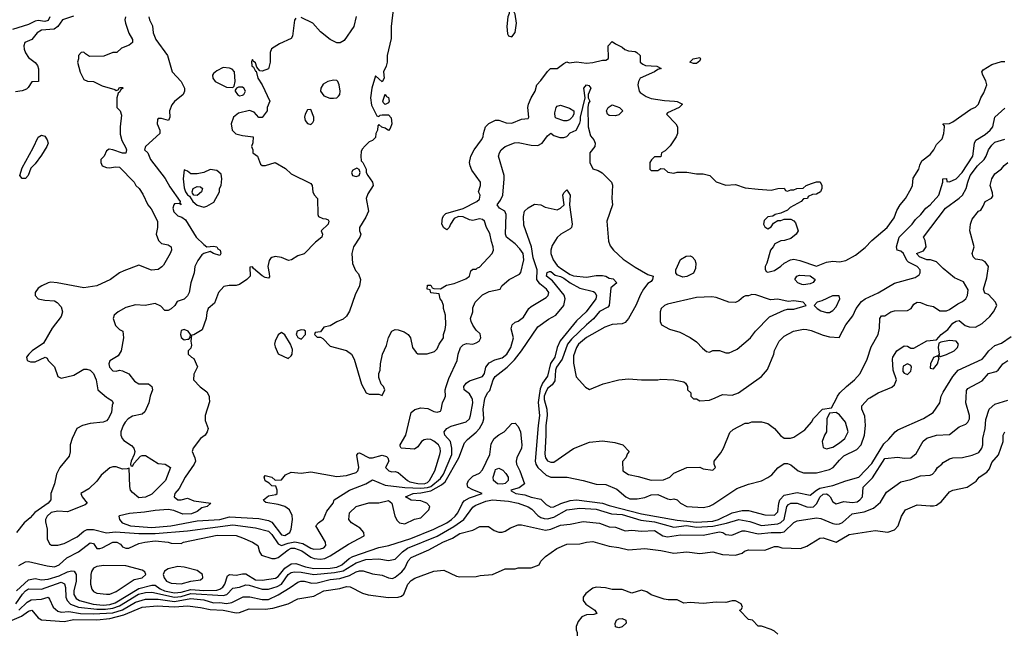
# Model space of a CAD drawing. Header units: inches. Extents: x 2348352 to 2479776, y 460422 to 613655.
# Tile 272 of 590: x 2392435 to 2398507, y 558548 to 562331. Entities that reach past the tile are written whole.
import ezdxf

# ---------------------------------------------------------------- set-up
doc = ezdxf.new("R2010")
doc.units = ezdxf.units.IN
doc.header["$MEASUREMENT"] = 0
doc.layers.add('C3595', color=7, linetype='Continuous')
doc.layers.add('C3596', color=7, linetype='Continuous')

msp = doc.modelspace()

# ---------------------------------------------------------------- linework, layer by layer
at = {"layer": 'C3595', "color": 4}
for points, elevation in [([(2392411.3, 558730), (2392451.6, 558790), (2392470, 558810.3), (2392490, 558821.3), (2392570, 558820.3), (2392690, 558862.4), (2392712.1, 558852.1), (2392717.6, 558830), (2392719.5, 558770), (2392728.2, 558750), (2392747.7, 558727.7), (2392798, 558710), (2392910, 558697.5), (2392963.6, 558696.4), (2393010, 558703.2), (2393050, 558717.1), (2393167.8, 558790), (2393210, 558799.3), (2393250, 558800.7), (2393390, 558771.5), (2393430, 558775.9), (2393490, 558792.6), (2393690, 558781.5), (2393711.8, 558788.2), (2393750, 558825.5), (2393790, 558832.4), (2393830, 558846.4), (2393850, 558844.6), (2393930, 558820.9), (2393970, 558821.1), (2394023.6, 558836.4), (2394048.9, 558851.1), (2394090, 558910.3), (2394110, 558923.7), (2394130, 558927.2), (2394170, 558924.7), (2394250, 558910.2), (2394377.3, 558922.7), (2394430, 558934), (2394510, 558983.1), (2394570, 559003.1), (2394650, 559006.4), (2394710, 558997.1), (2394750, 559004.9), (2394796.2, 559050), (2394827.7, 559072.3), (2395010, 559147.7), (2395112.9, 559207.1), (2395173.6, 559250), (2395230, 559324.9), (2395244.6, 559335.4), (2395310, 559362.7), (2395350, 559371.1), (2395450, 559362), (2395510.3, 559350.3), (2395570, 559328.4), (2395593.1, 559313.1), (2395630, 559274), (2395650, 559261.1), (2395670, 559254.9), (2395690, 559254.6), (2395730, 559264.6), (2395809.8, 559310.2), (2395890, 559320.3), (2395990, 559312.9), (2396084.2, 559284.2), (2396150, 559281.3), (2396266, 559246), (2396350, 559235), (2396470, 559202.7), (2396547.5, 559212.5), (2396610, 559202.3), (2396710, 559209.3), (2396793.9, 559226.1), (2396870, 559248.8), (2396937.1, 559237.1), (2397010, 559212.6), (2397110, 559222.3), (2397130, 559232), (2397149.8, 559250.2), (2397166.3, 559330), (2397176.9, 559343.1), (2397190, 559350.4), (2397230, 559350.4), (2397290, 559328.5), (2397310, 559325.3), (2397330, 559328.7), (2397350.7, 559349.3), (2397370, 559388.4), (2397390, 559404.9), (2397410, 559407.2), (2397420.8, 559400.8), (2397432.7, 559390), (2397450, 559358.8), (2397470, 559347.3), (2397518.7, 559361.3), (2397570, 559354.9), (2397600.7, 559359.3), (2397617.2, 559370), (2397632.7, 559390), (2397636, 559450), (2397693.6, 559506.4), (2397770, 559626), (2397850, 559634), (2397890, 559628), (2397930, 559630.8), (2397963.3, 559656.7), (2398007.2, 559732.8), (2398029.5, 559750.5), (2398090, 559770.7), (2398170, 559774), (2398230, 559821), (2398270, 559838), (2398282, 559850), (2398292.7, 559870), (2398293.2, 559890), (2398269.4, 559970), (2398271.5, 560000)], 72), ([(2392414.5, 558810), (2392490, 558878.5), (2392530, 558886.3), (2392570, 558876.9), (2392610, 558881.8), (2392678.1, 558901.9), (2392730, 558927.2), (2392754.2, 558934.2), (2392771.2, 558931.2), (2392784, 558910), (2392783.2, 558870), (2392768, 558810), (2392770, 558786.8), (2392783.1, 558763.1), (2392804, 558750), (2392887.8, 558727.8), (2392950, 558721.5), (2392990, 558726), (2393023.4, 558736.6), (2393170, 558824.6), (2393250, 558844.7), (2393270, 558844), (2393301.5, 558821.5), (2393329.1, 558809.1), (2393390, 558798.1), (2393430, 558801.4), (2393490, 558817.6), (2393570, 558812.5), (2393650, 558814.8), (2393670, 558819.7), (2393687.8, 558832.2), (2393699.8, 558850), (2393717, 558903), (2393729.6, 558910.4), (2393770, 558907), (2393810, 558915.3), (2393830, 558913.7), (2393890, 558878.7), (2393930, 558876.5), (2394012.5, 558887.5), (2394030, 558897.4), (2394071.1, 558950), (2394110, 558975.8), (2394137.4, 558977.4), (2394197.4, 558957.4), (2394250, 558946.8), (2394350, 558948.8), (2394390, 558956.8), (2394421.3, 558970), (2394466.6, 559010), (2394490, 559022.2), (2394650, 559077), (2394711.3, 559088.7), (2394846.6, 559133.4), (2394989.4, 559190), (2395069.4, 559230), (2395097.6, 559250), (2395121.6, 559270), (2395136.9, 559290), (2395165.1, 559350), (2395176, 559364), (2395210, 559384.2), (2395288, 559410), (2395230, 559432), (2395199.3, 559450), (2395195.1, 559470), (2395203.7, 559490), (2395230, 559516.3), (2395270, 559534.8), (2395290, 559556), (2395335.4, 559650), (2395343.8, 559716.2), (2395360.7, 559750), (2395390, 559772.7), (2395422.7, 559790), (2395470, 559840.7), (2395490, 559844), (2395510, 559822.8), (2395523.1, 559790), (2395531.3, 559710), (2395528.9, 559690), (2395501.7, 559630), (2395496.5, 559610), (2395498, 559590), (2395519.5, 559550), (2395547.7, 559470), (2395515.8, 559444.2), (2395464.7, 559430), (2395466, 559426), (2395494, 559410), (2395550, 559402), (2395590, 559387), (2395650, 559375.5), (2395682, 559342), (2395710, 559326.7), (2395730, 559328.7), (2395771.7, 559348.3), (2395830, 559366.3), (2395870, 559371.3), (2396030, 559351.3), (2396070, 559336.9), (2396270, 559284.1), (2396490, 559246), (2396610, 559234.2), (2396710, 559239), (2396745.6, 559250), (2396830, 559291.4), (2396890, 559306), (2396930, 559304.9), (2397030, 559278.8), (2397090, 559277.1), (2397110, 559296), (2397116.4, 559350), (2397123.1, 559370), (2397150, 559399.6), (2397230, 559415.6), (2397310, 559399.1), (2397348.5, 559431.5), (2397370, 559443.6), (2397450, 559458.9), (2397530, 559488.8), (2397610, 559510.4), (2397690, 559595.8), (2397764, 559716), (2397795.9, 559744.1), (2397835.1, 559790), (2397850, 559801.7), (2398010, 559873), (2398069.2, 559910), (2398109.5, 559970), (2398116.2, 560000)], 76), ([(2392977.4, 560000), (2393003.6, 559983.6), (2393012, 559970), (2393005.4, 559954.6), (2393001, 559910), (2392981, 559870), (2392970, 559859), (2392950, 559849.4), (2392870, 559842), (2392822, 559830), (2392786.8, 559810), (2392759.1, 559750), (2392747.3, 559710), (2392746.4, 559666.4), (2392739.9, 559640.1), (2392683, 559570), (2392662.4, 559530), (2392650.4, 559470), (2392626.4, 559410), (2392627.3, 559370), (2392610.8, 559350), (2392527.7, 559292.3), (2392499.3, 559260.7), (2392462, 559230), (2392416.3, 559170)], 84), ([(2392430, 558966.8), (2392470, 558988.2), (2392490, 558990.4), (2392603.7, 558963.7), (2392650, 558958.2), (2392678.9, 558970), (2392726.1, 559013.9), (2392797, 559050), (2392870, 559104.9), (2392890, 559101), (2392910.8, 559070.8), (2392930, 559070.7), (2392944.1, 559075.9), (2393010.5, 559110.5), (2393034, 559110), (2393056.9, 559096.9), (2393070, 559082), (2393090, 559072), (2393107.3, 559072.7), (2393170, 559102), (2393206, 559110), (2393270, 559118), (2393350.5, 559110.5), (2393370, 559104.7), (2393430, 559102), (2393446, 559110), (2393652.3, 559152.3), (2393770, 559150.4), (2393810, 559136.3), (2393871.3, 559110), (2393904.7, 559090), (2393914.8, 559050), (2393926.8, 559030), (2393990, 559008.5), (2394010, 559008.7), (2394030, 559015.8), (2394090, 559063.2), (2394110, 559072.1), (2394130, 559072.1), (2394175.5, 559055.5), (2394230, 559018.2), (2394250.8, 559010), (2394290, 559005), (2394316, 559010), (2394350, 559025.2), (2394463, 559097), (2394559, 559150), (2394557.2, 559170), (2394535.9, 559195.9), (2394482, 559230), (2394464, 559250), (2394469.2, 559290), (2394510, 559330.6), (2394587.7, 559352.3), (2394650, 559352.7), (2394710, 559366.8), (2394730.7, 559350.7), (2394748, 559270), (2394763.4, 559243.4), (2394778, 559230), (2394810, 559223), (2394870, 559250.8), (2394910, 559260.5), (2394957.6, 559310), (2394964.5, 559330), (2394946, 559350), (2394930, 559357.4), (2394910, 559364), (2394849.7, 559369.7), (2394815.3, 559390), (2394862, 559410), (2394910, 559413.7), (2394970, 559425.8), (2395036.4, 559463.6), (2395058.6, 559481.4), (2395143.5, 559630), (2395178, 559722), (2395196.6, 559743.4), (2395250, 559788), (2395270, 559810.6), (2395292.3, 559847.7), (2395296.9, 559870), (2395293.3, 559930), (2395304.1, 559995.9), (2395306.2, 560000)], 84), ([(2393236.8, 560000), (2393230.6, 559969.4), (2393207.1, 559912.9), (2393190, 559899), (2393130, 559886.6), (2393104, 559870), (2393084.9, 559850), (2393073.4, 559830), (2393059.1, 559790), (2393058.8, 559770), (2393066.8, 559750), (2393077.5, 559737.5), (2393125.1, 559705.1), (2393139.1, 559690), (2393144.9, 559670), (2393142, 559650), (2393122, 559610), (2393118, 559590), (2393121, 559581), (2393130, 559578), (2393142, 559598), (2393180.7, 559639.3), (2393190, 559644), (2393210, 559644), (2393290, 559594.8), (2393332, 559590), (2393364.7, 559570), (2393334, 559490), (2393250, 559406.6), (2393210, 559387), (2393170, 559384), (2393130, 559415.3), (2393119, 559430), (2393113.6, 559453.6), (2393110, 559566), (2393098.8, 559561.2), (2393070, 559560.7), (2393030, 559574), (2393010, 559574), (2392990, 559567.3), (2392937, 559523), (2392910, 559486.6), (2392862, 559438), (2392812, 559410), (2392821, 559390), (2392851.3, 559350), (2392839.3, 559340.7), (2392730, 559297), (2392670, 559300.5), (2392630, 559293), (2392604.9, 559270), (2392594, 559250), (2392594.4, 559234.4), (2392604.7, 559190), (2392604.7, 559130), (2392619.6, 559099.6), (2392631.3, 559091.3), (2392670, 559090.8), (2392710, 559100.7), (2392790, 559142), (2392830, 559178), (2392851.5, 559188.5), (2392890, 559187.6), (2392970, 559167.4), (2393027, 559173), (2393170, 559163.8), (2393270, 559164.3), (2393470, 559180.7), (2393750, 559216.1), (2393890, 559197.4), (2393970, 559177.6), (2393990, 559158), (2394030, 559099.5), (2394050, 559090.3), (2394090, 559104.5), (2394132.7, 559112.7), (2394181.8, 559101.8), (2394230, 559072.7), (2394250, 559066), (2394290, 559068), (2394310, 559076), (2394324, 559090), (2394321.2, 559110), (2394262, 559210), (2394278, 559230), (2394309.2, 559250.8), (2394330, 559302), (2394368.7, 559350), (2394374, 559370), (2394469, 559430), (2394569.7, 559470.3), (2394610, 559494), (2394690, 559462), (2394810, 559447.3), (2394910, 559442.8), (2394950, 559446), (2394970, 559453.2), (2395030, 559502.7), (2395049.8, 559530), (2395099.7, 559650), (2395099.7, 559690), (2395091.3, 559730), (2395058, 559770), (2395052.7, 559790), (2395069.2, 559810), (2395095.3, 559824.7), (2395187.6, 559852.4), (2395209.2, 559870), (2395216, 559890), (2395229.7, 559970), (2395228.2, 559990), (2395222.9, 560000)], 88), ([(2393603.3, 560000), (2393604.7, 559975.3), (2393578, 559890), (2393579.6, 559859.6), (2393598, 559810), (2393592, 559790), (2393578, 559770), (2393550, 559749), (2393504.7, 559690), (2393498, 559670), (2393516, 559630), (2393518.8, 559610), (2393510.8, 559590), (2393456.3, 559510), (2393418.8, 559441.2), (2393391, 559410), (2393387.3, 559390), (2393410, 559371), (2393430, 559371), (2393470, 559381), (2393510, 559364), (2393614, 559350), (2393592, 559330), (2393558.5, 559321.5), (2393530, 559299), (2393494.4, 559285.6), (2393442, 559282), (2393385.4, 559305.4), (2393351.8, 559311.8), (2393270, 559305.6), (2393205.5, 559294.5), (2393112.5, 559287.5), (2393050, 559272.7), (2393046, 559270), (2393051, 559250), (2393066.8, 559230), (2393118, 559210), (2393250, 559199.7), (2393368, 559210), (2393530, 559242), (2393670, 559249.1), (2393730, 559266), (2393910, 559255.3), (2393970, 559243.7), (2393990, 559232.4), (2394050, 559155.5), (2394070, 559150.7), (2394101.2, 559170), (2394109.2, 559190), (2394118, 559250), (2394115.1, 559275.1), (2394099, 559310), (2394069.6, 559329.6), (2394030, 559342), (2393954, 559354), (2393942, 559362), (2393939, 559370), (2393970, 559396), (2394015.5, 559404.5), (2394022, 559410), (2394024, 559430), (2394015.3, 559455.3), (2393990, 559458), (2393974.6, 559474.6), (2393950, 559488.7), (2393942, 559510), (2393950, 559522), (2393990, 559511.3), (2394010, 559492), (2394050, 559494), (2394075.3, 559524.7), (2394110, 559542), (2394170, 559536), (2394230, 559544), (2394390, 559514.8), (2394450, 559520.7), (2394510, 559538.8), (2394521.2, 559550), (2394526, 559570), (2394514.6, 559645.4), (2394522, 559658), (2394530, 559661), (2394590, 559630.6), (2394610, 559630.6), (2394670, 559646.8), (2394697.3, 559637.3), (2394704.7, 559630), (2394711.3, 559610), (2394692, 559570), (2394712, 559550), (2394730, 559542.8), (2394750, 559546), (2394770, 559538.8), (2394826, 559490), (2394842, 559482), (2394890, 559471.1), (2394929.8, 559470.2), (2394950, 559478.3), (2394963.5, 559490), (2394996.2, 559550), (2395025.6, 559650), (2395029.6, 559670), (2395027.3, 559690), (2395017, 559710), (2394990, 559733.6), (2394970, 559743.6), (2394950, 559746), (2394930, 559740.7), (2394914, 559730), (2394890, 559697.2), (2394870, 559683.7), (2394788.7, 559688.7), (2394782, 559702), (2394782, 559710), (2394817.2, 559770), (2394849.5, 559910), (2394872.1, 559927.9), (2394910, 559939.1), (2394953.2, 559933.2), (2394990, 559914.8), (2395010, 559911), (2395030, 559918), (2395035.1, 559924.9), (2395042.7, 559970), (2395056.6, 560000)], 92), ([(2395636.6, 560000), (2395632, 559972), (2395641.7, 559890), (2395632.4, 559830), (2395614.9, 559610), (2395619, 559590), (2395630, 559570.4), (2395683, 559523), (2395710, 559510.4), (2395810.8, 559510.8), (2395910, 559490.8), (2395990, 559468.4), (2396050, 559464.9), (2396117.1, 559437.1), (2396173, 559390), (2396197.7, 559377.7), (2396243.1, 559376.9), (2396290, 559386), (2396330, 559401.6), (2396370, 559403), (2396430, 559378), (2396450, 559374), (2396470, 559376.3), (2396490, 559370.7), (2396510.7, 559350), (2396550, 559330.4), (2396650, 559324.6), (2396688.5, 559331.5), (2396710, 559342), (2396858.7, 559441.3), (2396930, 559468.4), (2397010, 559488.2), (2397050, 559508.2), (2397074.2, 559525.8), (2397111.7, 559568.3), (2397150, 559594), (2397170, 559594.8), (2397190, 559586.8), (2397236, 559550), (2397270, 559538.4), (2397350, 559538.4), (2397430, 559557.6), (2397451.8, 559570), (2397490, 559616.3), (2397518, 559642), (2397598, 559682), (2397623.7, 559710), (2397645.1, 559770), (2397652.3, 559830), (2397646.3, 559886.3), (2397629.2, 559930), (2397629.2, 559950), (2397670, 559994.8), (2397678.7, 560000)], 84), ([(2395669.8, 560000), (2395669.2, 559990), (2395686.3, 559930), (2395688, 559890), (2395678.9, 559830), (2395680.3, 559770), (2395673.2, 559653.2), (2395677.3, 559630), (2395690, 559611), (2395710, 559602.8), (2395730, 559604), (2395850, 559687.3), (2395950, 559727.3), (2396030, 559734.8), (2396105.4, 559725.4), (2396154, 559710), (2396194, 559670), (2396183.6, 559656.4), (2396174, 559630), (2396152.7, 559607.3), (2396154, 559550), (2396190, 559526.8), (2396250, 559515.5), (2396330, 559492), (2396405.6, 559494.4), (2396445.2, 559510), (2396470, 559536), (2396550, 559571.3), (2396630, 559572), (2396650, 559562), (2396710, 559554), (2396726, 559570), (2396718, 559590), (2396718, 559610), (2396758.6, 559661.4), (2396775.3, 559690), (2396814.6, 559785.4), (2396834.6, 559805.4), (2396910, 559844.7), (2396930, 559844.7), (2396951.1, 559851.1), (2397010, 559851.3), (2397050, 559842), (2397090.7, 559810.7), (2397127.1, 559767.1), (2397150, 559752), (2397188.4, 559751.6), (2397210, 559758), (2397277.2, 559802.8), (2397318, 559850), (2397330, 559872), (2397386, 559930), (2397442, 559938), (2397473.9, 560000)], 88), ([(2396584, 560000), (2396590, 559994), (2396610, 559994), (2396630, 559982), (2396690, 559984.7), (2396723.8, 560000)], 92), ([(2392430, 558690.2), (2392480.6, 558739.4), (2392506.6, 558753.4), (2392570, 558758.4), (2392610, 558770.4), (2392619.3, 558759.3), (2392642, 558710), (2392670, 558684.9), (2392690, 558678.7), (2392738, 558682), (2392810, 558671.1), (2392890, 558668.4), (2393010, 558674.6), (2393070, 558693.4), (2393150, 558739.7), (2393210, 558759.1), (2393290, 558758.9), (2393390, 558743.7), (2393490, 558761.6), (2393510, 558761.2), (2393570, 558755.2), (2393630, 558736.9), (2393670, 558738), (2393710, 558732.6), (2393742.7, 558737.3), (2393813.5, 558773.5), (2393853.5, 558773.5), (2393930, 558755.8), (2393970, 558757), (2394030, 558785.7), (2394103.7, 558830), (2394150, 558863.8), (2394168.7, 558870), (2394190, 558870.3), (2394237.2, 558857.2), (2394270, 558858.9), (2394350, 558880.3), (2394410, 558886.3), (2394470, 558904.6), (2394510, 558927), (2394530, 558933.1), (2394553.3, 558933.3), (2394610, 558915.5), (2394670, 558906.4), (2394710, 558890.4), (2394733.6, 558886.4), (2394750, 558894), (2394792.2, 558927.8), (2394809.8, 558950.2), (2394830, 558994), (2394850, 559014.9), (2394958, 559062), (2395045.2, 559110), (2395105.1, 559134.9), (2395150, 559164), (2395230, 559184.7), (2395273.6, 559206.4), (2395326, 559206), (2395362, 559182), (2395390, 559171.3), (2395410, 559171.3), (2395430, 559178), (2395462, 559198), (2395510, 559216), (2395530, 559216), (2395677, 559183), (2395710, 559190.4), (2395770, 559214.4), (2395830, 559220.7), (2395910, 559237.3), (2396010, 559228), (2396070, 559204), (2396110, 559202), (2396170, 559180.5), (2396210, 559183.8), (2396270, 559178.4), (2396350, 559181.3), (2396401, 559150), (2396430, 559143.8), (2396510, 559155.8), (2396650, 559153.7), (2396750, 559173.4), (2396771, 559170), (2396790, 559157.3), (2396826.3, 559153.7), (2396890, 559180.5), (2396910, 559180.4), (2396990, 559162), (2397069.8, 559170.2), (2397130, 559168.7), (2397150, 559174.4), (2397210, 559230.8), (2397230, 559240.7), (2397350, 559259.3), (2397374.9, 559254.9), (2397450, 559226), (2397470, 559221.6), (2397490, 559223.8), (2397510, 559230.4), (2397570, 559285.5), (2397643.3, 559296.7), (2397700.7, 559319.3), (2397744.1, 559355.9), (2397781.2, 559418.8), (2397870, 559482), (2397930, 559496), (2397990, 559519.3), (2398050, 559523), (2398064, 559530), (2398084, 559550), (2398095.3, 559570), (2398122, 559590), (2398130, 559602), (2398170, 559624.7), (2398190, 559630.8), (2398250, 559631), (2398310, 559646), (2398350, 559662.8), (2398369.3, 559690), (2398374.5, 559710), (2398374.5, 559750), (2398389.6, 559810), (2398392.7, 559867.3), (2398414, 559930), (2398450, 559961), (2398530, 559984.9)], 68), ([(2392310, 558596), (2392447, 558653), (2392490, 558684.9), (2392510, 558690.4), (2392550, 558642.8), (2392570, 558630.5), (2392710, 558621.1), (2392770, 558632.6), (2392910, 558630.2), (2392990, 558638.4), (2393077.7, 558662.3), (2393190, 558708.8), (2393283.3, 558716.7), (2393390, 558711.9), (2393470, 558716.5), (2393550, 558707.4), (2393610, 558694.7), (2393690, 558690.2), (2393770, 558674.9), (2393790, 558677.1), (2393850, 558698), (2393950, 558697.4), (2393996, 558704), (2394090, 558730.7), (2394150, 558760.5), (2394250, 558778), (2394310, 558810.4), (2394410, 558824.4), (2394450, 558837.1), (2394473.7, 558833.7), (2394550, 558794.8), (2394584.7, 558784.7), (2394708.7, 558768.7), (2394770, 558770.6), (2394790, 558777.3), (2394805.2, 558790), (2394829.5, 558850), (2394850, 558874), (2394871.9, 558888.1), (2394990, 558930.8), (2395050, 558938), (2395130, 558901), (2395150, 558896), (2395250, 558898), (2395274.6, 558905.4), (2395350, 558911.3), (2395430, 558944.7), (2395490, 558944.7), (2395510, 558951), (2395590, 558951), (2395638, 558970), (2395650, 558992), (2395678, 559022), (2395748, 559070), (2395810, 559097.3), (2395890, 559100.5), (2395930, 559110.7), (2395970, 559113.4), (2396070, 559084.9), (2396130, 559077.3), (2396190, 559062), (2396290.7, 559070.7), (2396390, 559058.8), (2396470, 559042.8), (2396550.4, 559050.4), (2396630, 559040.7), (2396710, 559050.7), (2396770, 559033.4), (2396850, 559030.8), (2396890, 559042.8), (2396905.8, 559054.2), (2396930, 559063), (2397030, 559060.7), (2397090, 559082.8), (2397110, 559082.8), (2397134.4, 559074.4), (2397250, 559071), (2397290, 559084.7), (2397370, 559134.8), (2397390, 559136), (2397470, 559110.8), (2397550, 559156.3), (2397710, 559182.8), (2397790, 559170.8), (2397830, 559186.8), (2397852.7, 559210), (2397873.2, 559270), (2397898, 559310), (2397970, 559340.7), (2398050, 559333), (2398070, 559333), (2398090, 559339.1), (2398120.1, 559359.9), (2398170, 559420.7), (2398190, 559430.6), (2398278, 559450), (2398333.2, 559486.8), (2398353.2, 559510), (2398399.1, 559540.9), (2398417, 559563), (2398430, 559601), (2398471.6, 559648.4), (2398500.9, 559730), (2398500.9, 559770), (2398510, 559790.8)], 64), ([(2397110, 558542), (2397090, 558562), (2397070, 558572), (2397010, 558592), (2396990, 558592), (2396954, 558630), (2396930, 558634), (2396874, 558690), (2396884.7, 558695.3), (2396892, 558710), (2396884.7, 558730), (2396850, 558747.3), (2396830, 558747.7), (2396790, 558737.6), (2396730, 558740.9), (2396650, 558732.2), (2396570, 558737.6), (2396530, 558734.8), (2396490, 558754.8), (2396434.4, 558754.4), (2396410, 558758.8), (2396330, 558784.9), (2396302.8, 558802.8), (2396270, 558814), (2396210, 558796), (2396150, 558819.1), (2396090, 558817.3), (2396047.9, 558827.9), (2395990, 558833.4), (2395970, 558826.8), (2395927.5, 558792.5), (2395909.3, 558770), (2395909.3, 558750), (2395927, 558727), (2395982, 558690), (2395994, 558670), (2395976.5, 558663.5), (2395930, 558662.8), (2395902, 558650), (2395880.2, 558619.8), (2395868, 558590), (2395866, 558570), (2395873.6, 558553.6), (2395873.2, 558533.2)], 56)]:
    msp.add_lwpolyline(points, dxfattribs=dict(at, elevation=elevation))
for points, elevation in [([(2397470, 559908.7), (2397430, 559906), (2397412, 559870), (2397411, 559790), (2397398, 559770), (2397384.7, 559730), (2397390, 559694), (2397410, 559684.7), (2397450, 559696), (2397490, 559722.8), (2397524, 559750), (2397545.2, 559790), (2397529, 559850), (2397490, 559895.3)], 88), ([(2395410, 559467.7), (2395381.2, 559470), (2395357.6, 559490), (2395355.6, 559510), (2395366.6, 559550), (2395370, 559558), (2395390, 559566), (2395414.4, 559554.4), (2395434, 559534), (2395447.3, 559510), (2395448, 559490), (2395430, 559472)], 72), ([(2392953.9, 558966.1), (2392910, 558959.7), (2392890.6, 558950), (2392877, 558930), (2392873.7, 558910), (2392872.2, 558850), (2392879.2, 558819.2), (2392890, 558804.9), (2392910, 558794.9), (2392970, 558788.3), (2392990, 558790.2), (2393030, 558805.6), (2393141.1, 558878.9), (2393190, 558890.4), (2393213.3, 558910), (2393207.3, 558927.3), (2393190, 558937.6), (2393090, 558964.5)], 84), ([(2393410, 558959.7), (2393350, 558946.3), (2393329.1, 558930.9), (2393320.2, 558910), (2393325.2, 558890), (2393339.6, 558870), (2393370, 558856.3), (2393430, 558852.4), (2393490, 558868.8), (2393550, 558877.6), (2393565.1, 558890), (2393561.6, 558910), (2393530, 558935.8), (2393450, 558955.6)], 84), ([(2396130, 558582), (2396108.9, 558588.9), (2396108.4, 558608.4), (2396115.3, 558630), (2396130, 558637.3), (2396150, 558639.1), (2396174, 558630), (2396176, 558610), (2396150, 558588)], 52)]:
    msp.add_lwpolyline(points, close=True, dxfattribs=dict(at, elevation=elevation))
at = {"layer": 'C3596', "color": 4}
for points, elevation in [([(2394741, 562410), (2394726, 562290), (2394725.4, 562214.6), (2394701, 562110), (2394700.7, 562070), (2394695.2, 562044.8), (2394678, 562010), (2394682, 561970), (2394670, 561948), (2394630, 561986), (2394606, 561910), (2394598, 561850), (2394605.4, 561805.4), (2394638, 561738), (2394650, 561734), (2394658, 561742), (2394670, 561744.7), (2394710, 561744.7), (2394726.4, 561726.4), (2394730.9, 561689.1), (2394719.8, 561660.2), (2394710, 561648.7), (2394690, 561662), (2394668, 561668), (2394650, 561686), (2394643.6, 561676.4), (2394642, 561650), (2394632, 561630), (2394630, 561606), (2394610, 561586), (2394590, 561578), (2394565.4, 561554.6), (2394546.4, 561533.6), (2394542, 561518), (2394538, 561490), (2394541, 561461), (2394552, 561450), (2394572, 561410), (2394572, 561390), (2394582, 561370), (2394611.3, 561330), (2394614.8, 561310), (2394582.9, 561257.1), (2394572, 561230), (2394585.5, 561150), (2394570, 561114), (2394530.7, 561050), (2394530.8, 561030), (2394538.8, 561010), (2394533.4, 560990), (2394494, 560930), (2394484, 560890), (2394487.9, 560827.9), (2394506, 560786), (2394524.5, 560764.5), (2394536, 560730), (2394531, 560690), (2394504, 560636), (2394470, 560535.3), (2394450, 560504), (2394430, 560485.2), (2394390, 560468.7), (2394350, 560444), (2394310, 560435.3), (2394290, 560406), (2394258, 560402), (2394254, 560390), (2394270, 560374), (2394290, 560374), (2394305.4, 560365.4), (2394350, 560318), (2394450, 560291.3), (2394482, 560270), (2394498.8, 560238.8), (2394543.5, 560083.5), (2394571.6, 560031.6), (2394590, 560022), (2394650, 560022), (2394670, 560014), (2394688, 560050), (2394678, 560070), (2394664, 560084), (2394650, 560126), (2394649.3, 560150), (2394659, 560170), (2394659.5, 560210), (2394672, 560270), (2394697.5, 560322.5), (2394710, 560371.3), (2394730, 560411), (2394750, 560421), (2394770, 560418.8), (2394806.4, 560406.4), (2394830.8, 560390.8), (2394844.7, 560370), (2394858, 560310), (2394879.8, 560279.8), (2394891.1, 560271.1), (2394948.9, 560271.1), (2394993.6, 560286.4), (2395010, 560302), (2395022, 560330), (2395048.7, 560370), (2395049, 560390), (2395059.3, 560420.7), (2395062.7, 560450), (2395061.2, 560510), (2395049, 560550), (2395048.7, 560570), (2395038, 560598), (2395028, 560610), (2395022, 560642), (2394970, 560648), (2394966, 560666), (2394948, 560670), (2394950, 560694), (2394970, 560694), (2394978, 560678), (2394990, 560674), (2395030, 560672), (2395066.3, 560693.7), (2395115.5, 560704.5), (2395186.3, 560733.7), (2395208.7, 560750), (2395218, 560782), (2395230, 560794), (2395250, 560794), (2395258, 560802), (2395270, 560804.7), (2395349.2, 560890), (2395357.2, 560910), (2395356, 560930), (2395343.9, 560963.9), (2395333.8, 561013.8), (2395314, 561050), (2395302, 561090), (2395290, 561099), (2395270, 561104), (2395230, 561093.2), (2395210, 561097.2), (2395170, 561115.1), (2395142, 561118), (2395114.4, 561105.6), (2395091, 561070), (2395084.7, 561050), (2395070, 561035.3), (2395050, 561048), (2395039, 561070), (2395042.7, 561110), (2395050, 561124.7), (2395064.1, 561135.9), (2395170, 561168), (2395255.3, 561210), (2395270, 561224.7), (2395275.3, 561250), (2395264, 561270), (2395278, 561310), (2395278, 561330), (2395223.9, 561403.9), (2395212.3, 561430), (2395209.5, 561450.5), (2395217, 561490), (2395237, 561530), (2395284, 561590), (2395294, 561610), (2395295.3, 561630), (2395308.7, 561670), (2395329.1, 561690.9), (2395370, 561711.3), (2395390, 561711.3), (2395434.8, 561694.8), (2395470, 561694), (2395530, 561718), (2395570, 561722), (2395575.3, 561730), (2395569, 561790), (2395573.2, 561810), (2395589.3, 561850), (2395613.2, 561890), (2395624, 561930), (2395650, 561956), (2395690, 562012), (2395708, 562030), (2395750, 562031.3), (2395790, 562062), (2395810, 562071), (2395824.7, 562064.7), (2395870, 562071), (2395930, 562062.8), (2395970, 562066.8), (2396030, 562082), (2396050, 562082), (2396067.3, 562092.7), (2396065.2, 562170), (2396090, 562198), (2396110, 562182), (2396150, 562162), (2396166.8, 562146.8), (2396190, 562138.8), (2396230, 562136), (2396242, 562130), (2396262, 562110), (2396262, 562070), (2396278, 562058), (2396294, 562050), (2396365.4, 562045.4), (2396391.3, 562030), (2396370, 562025.2), (2396351, 562010), (2396262, 561970), (2396250.8, 561950), (2396246.8, 561930), (2396256, 561890), (2396262, 561882), (2396298.8, 561858.8), (2396330, 561846), (2396412.3, 561832.3), (2396474, 561830), (2396490, 561826.8), (2396522, 561810), (2396502, 561790), (2396430, 561758), (2396424.7, 561750), (2396482, 561690), (2396492, 561670), (2396491.3, 561630), (2396484.7, 561610), (2396446.4, 561553.6), (2396416.9, 561523.1), (2396394, 561510), (2396390, 561486), (2396350, 561486), (2396331.6, 561468.4), (2396322, 561450), (2396322, 561410), (2396330, 561402), (2396370, 561402), (2396390, 561414), (2396410, 561412), (2396431.3, 561391.3), (2396470, 561386), (2396490, 561391.3), (2396548.9, 561391.1), (2396610, 561382), (2396650, 561382), (2396690.9, 561370.9), (2396730, 561332), (2396790, 561311), (2396850, 561314.8), (2396910, 561294.8), (2396990, 561286), (2397070, 561281), (2397110, 561291.3), (2397150, 561292), (2397158, 561278), (2397170, 561274), (2397190, 561282), (2397210, 561282), (2397228.9, 561291.1), (2397267.3, 561292.7), (2397286, 561310), (2397318, 561322), (2397350, 561331.3), (2397371.3, 561331.3), (2397382, 561310), (2397382, 561290), (2397374, 561270), (2397350, 561255.3), (2397325.4, 561254.6), (2397298, 561242), (2397294, 561230), (2397270, 561226), (2397254, 561210), (2397186.4, 561173.6), (2397170, 561158), (2397130, 561138), (2397094, 561130), (2397079.6, 561120.4), (2397050, 561115.3), (2397026.4, 561093.6), (2397022, 561070), (2397030, 561054), (2397050, 561042), (2397070, 561054), (2397083.1, 561076.9), (2397110, 561094), (2397130, 561094), (2397150, 561102), (2397190, 561102), (2397210, 561092), (2397219.8, 561079.8), (2397236, 561030), (2397224.7, 561010), (2397190, 560982), (2397150.9, 560969.1), (2397130, 560968.7), (2397092, 560950), (2397082, 560930), (2397064.7, 560910), (2397042, 560830), (2397032, 560810), (2397032.7, 560792.7), (2397038, 560778), (2397050, 560774), (2397090, 560784.7), (2397130, 560811.3), (2397149.3, 560830.7), (2397189.4, 560850.6), (2397210, 560854.8), (2397247.1, 560847.1), (2397350, 560811), (2397410, 560837.1), (2397450, 560842), (2397490, 560838.8), (2397530, 560846), (2397590, 560878.8), (2397650, 560926.8), (2397690, 560971), (2397784, 561050), (2397829, 561110), (2397844.1, 561155.9), (2397865.2, 561190), (2397899, 561230), (2397934, 561290), (2397941.2, 561310), (2397946.3, 561353.7), (2397981.2, 561410), (2397986.3, 561433.7), (2397999.3, 561460.7), (2398050, 561501), (2398071.8, 561528.2), (2398090, 561561), (2398124, 561596), (2398134, 561630), (2398138, 561670), (2398138, 561678), (2398128, 561690), (2398170, 561691.3), (2398190, 561701), (2398300.2, 561779.8), (2398330, 561791.3), (2398348.7, 561810), (2398362, 561850), (2398380.2, 561879.8), (2398399.3, 561930), (2398394.5, 561954.5), (2398374, 561990), (2398368.7, 562010), (2398378, 562022), (2398430, 562054.8), (2398490, 562073.4), (2398510, 562074)], 96), ([(2392621.6, 562350), (2392610, 562326), (2392590, 562321.3), (2392550, 562325.6), (2392530, 562322), (2392490, 562301.6), (2392390, 562271.6)], 72), ([(2392766.6, 562353.4), (2392698.8, 562330), (2392670.6, 562290), (2392647, 562273), (2392570, 562267.8), (2392542, 562250), (2392510.4, 562209.6), (2392467.3, 562190), (2392461.6, 562170), (2392462, 562150), (2392470, 562127.3), (2392490, 562098), (2392530, 562066.8), (2392544, 562050), (2392550.6, 562029.4), (2392551.3, 561950), (2392510, 561948.7), (2392487.3, 561912.7), (2392476.3, 561903.7), (2392450, 561893.2), (2392410, 561886.6)], 76), ([(2393086.8, 562350), (2393084, 562330), (2393087.7, 562310), (2393108.1, 562248.1), (2393131, 562210), (2393131.3, 562190), (2393110, 562175.3), (2393063.6, 562156.4), (2393034, 562130), (2393010, 562128.7), (2392953.4, 562106.6), (2392864.7, 562104.7), (2392840.2, 562120.2), (2392831.5, 562131.5), (2392814, 562130), (2392798, 562110), (2392798, 562090), (2392791, 562070), (2392807.3, 562007.3), (2392830, 561962), (2392852.7, 561952.7), (2392890, 561951.3), (2392943.5, 561923.5), (2393022, 561902), (2393030, 561894), (2393042, 561898), (2393050, 561914), (2393070, 561914), (2393074, 561910), (2393058, 561902), (2393052.7, 561887.3), (2393042, 561878), (2393034, 561850), (2393034, 561790), (2393054, 561770), (2393063.6, 561743.6), (2393054, 561670), (2393055.3, 561624.7), (2393065.8, 561585.8), (2393090, 561542), (2393093.4, 561530), (2393090.6, 561509.4), (2393070, 561509), (2393010, 561529.3), (2392987.7, 561532.3), (2392970, 561522), (2392956, 561490), (2392936, 561470), (2392934.8, 561450), (2392944.7, 561430), (2392970, 561420.7), (2392990, 561418.8), (2393024.7, 561424.7), (2393050, 561422), (2393142, 561330), (2393152, 561310), (2393172, 561290), (2393195.3, 561255.3), (2393224.7, 561190), (2393245.4, 561165.4), (2393284.7, 561090), (2393286, 561050), (2393276, 561010), (2393290.8, 560970), (2393310.5, 560950.5), (2393350, 560942.8), (2393370, 560931.3), (2393371, 560910), (2393364, 560890), (2393321.1, 560818.9), (2393312.4, 560807.6), (2393288.5, 560791.5), (2393247.7, 560787.7), (2393170, 560818), (2393076.7, 560783.3), (2393051, 560770), (2392996, 560730), (2392910.3, 560689.7), (2392830, 560678.7), (2392666, 560710), (2392627.5, 560712.5), (2392610, 560709.2), (2392572, 560690), (2392550, 560675.3), (2392531.3, 560650), (2392531.3, 560630), (2392550, 560611.3), (2392590, 560602.8), (2392650, 560598), (2392667.1, 560587.1), (2392690, 560562), (2392698.8, 560530), (2392690, 560502), (2392634.8, 560430), (2392582.8, 560337.2), (2392511.3, 560290), (2392491.3, 560270), (2392478, 560250), (2392482, 560230), (2392502, 560222), (2392530, 560222.8), (2392591.6, 560251.6), (2392603.6, 560243.6), (2392611.3, 560230), (2392650.5, 560190.5), (2392670, 560132), (2392690, 560121), (2392770, 560140.5), (2392830, 560176.3), (2392850, 560177.3), (2392870, 560170.7), (2392890.3, 560150.3), (2392907.7, 560110), (2392916, 560050), (2392970, 560004.7), (2392977.4, 560000)], 84), ([(2393231, 562350), (2393236, 562330), (2393253.2, 562293.2), (2393258.8, 562250), (2393274.8, 562210), (2393346, 562110), (2393374.8, 562010), (2393430.4, 561950.4), (2393450.6, 561910), (2393450.8, 561890), (2393442.8, 561870), (2393390, 561827), (2393374.1, 561805.9), (2393358.4, 561770), (2393360.7, 561730), (2393352, 561710), (2393310, 561722.7), (2393290, 561722), (2393284.9, 561715.1), (2393282.4, 561690), (2393298.8, 561650), (2393298.8, 561630), (2393211.3, 561550), (2393204.7, 561530), (2393224.7, 561510), (2393242.8, 561470), (2393333, 561353), (2393361.8, 561301.8), (2393424.7, 561210), (2393422, 561202), (2393431, 561189), (2393418, 561198), (2393390, 561195.3), (2393386, 561190), (2393380.5, 561170), (2393386.6, 561146.6), (2393410, 561122), (2393434.8, 561114.8), (2393458, 561098), (2393522.8, 560990), (2393570, 560944.7), (2393590, 560931), (2393630, 560934.8), (2393650, 560930.8), (2393658, 560918), (2393670.7, 560910), (2393676, 560890), (2393670, 560878), (2393630, 560889), (2393610, 560902), (2393570, 560889.2), (2393559.1, 560880.9), (2393533.7, 560846.3), (2393516, 560810), (2393510.7, 560770), (2393490.6, 560710), (2393481, 560650), (2393470, 560628), (2393450, 560608.7), (2393406.4, 560593.6), (2393391.3, 560570), (2393370, 560548.7), (2393350, 560538), (2393330, 560538), (2393305.6, 560565.6), (2393270, 560581.2), (2393209.3, 560569.3), (2393150, 560572.7), (2393090, 560556), (2393042, 560530), (2393018, 560510), (2393011.3, 560490), (2393026.4, 560446.4), (2393050, 560422), (2393071, 560411), (2393076, 560370), (2393061, 560290), (2393042, 560258), (2392990, 560228), (2392984, 560210), (2392988.4, 560188.4), (2393010, 560167.3), (2393030, 560164), (2393050, 560171), (2393070, 560167.3), (2393108.1, 560148.1), (2393143.4, 560103.4), (2393170, 560086), (2393230, 560086), (2393251, 560070), (2393254.8, 560050), (2393238.8, 560010), (2393236.8, 560000)], 88), ([(2394138.8, 562341.2), (2394130.7, 562329.3), (2394117.3, 562230), (2394110, 562215.3), (2394036.9, 562183.1), (2393987.7, 562152.3), (2393979.1, 562130), (2393980.5, 562070), (2393970, 562028), (2393930, 562014), (2393916.4, 562016.4), (2393898, 562038), (2393890, 562066), (2393875.3, 562075.3), (2393870, 562086), (2393865.4, 562074.6), (2393867.1, 562047.1), (2393878, 562038), (2393890, 562014), (2393894, 562014), (2393904.7, 561970), (2393931, 561930), (2393978, 561830), (2393962, 561790), (2393962, 561770), (2393930, 561728), (2393910, 561728), (2393880.9, 561760.9), (2393852.5, 561772.5), (2393784.4, 561755.6), (2393753, 561730), (2393738.4, 561690), (2393745.5, 561650), (2393768.5, 561628.5), (2393810, 561617.3), (2393874, 561610), (2393872.7, 561572.7), (2393864.7, 561550), (2393872, 561530), (2393872, 561510), (2393902, 561490), (2393921, 561441), (2393930, 561432), (2393951.6, 561431.6), (2394010.6, 561450.6), (2394073.7, 561413.7), (2394110, 561382), (2394230, 561322), (2394238, 561310), (2394242, 561270), (2394251.1, 561251.1), (2394271.3, 561230), (2394274, 561130), (2394278, 561118), (2394304.7, 561104.7), (2394323.6, 561103.6), (2394336.9, 561096.9), (2394342, 561090), (2394338, 561070), (2394294, 561030), (2394302, 561010), (2394298, 560990), (2394259.6, 560960.4), (2394190, 560888.7), (2394150, 560875.3), (2394112, 560850), (2394093.2, 560846.8), (2394050, 560864.5), (2394010, 560871.8), (2393990, 560866), (2393981.3, 560858.7), (2393972.8, 560847.2), (2393964.9, 560810), (2393973.7, 560766.3), (2393974.8, 560745.2), (2393970, 560738), (2393950, 560741.2), (2393930, 560752.7), (2393877.2, 560797.2), (2393870, 560808), (2393854, 560806), (2393856, 560750), (2393836, 560730), (2393790, 560699.3), (2393770, 560692.7), (2393727.3, 560692.7), (2393694.4, 560685.6), (2393661, 560650), (2393635.9, 560584.1), (2393598, 560550), (2393590, 560526), (2393586, 560490), (2393559.8, 560420.2), (2393510, 560388), (2393494, 560386), (2393491.3, 560350), (2393495.3, 560324.7), (2393490, 560306), (2393474, 560290), (2393474, 560270), (2393494, 560250), (2393510, 560242), (2393531.1, 560191.1), (2393510, 560146), (2393506.8, 560110), (2393547.7, 560067.7), (2393590, 560036), (2393602.8, 560010), (2393603.3, 560000)], 92), ([(2394511.1, 562351.1), (2394494.8, 562290), (2394436.9, 562203.1), (2394411.6, 562188.4), (2394391.3, 562188.7), (2394350, 562209.2), (2394290, 562257.2), (2394242, 562310), (2394170, 562345.2)], 92), ([(2395056.6, 560000), (2395061.2, 560010), (2395059.5, 560050), (2395064.5, 560070), (2395081.3, 560118.7), (2395134, 560230), (2395139, 560270), (2395154, 560310), (2395170, 560326), (2395190, 560334), (2395230, 560330.8), (2395250, 560338.8), (2395268.7, 560350), (2395279, 560370), (2395274, 560394), (2395250, 560418), (2395230, 560448), (2395219, 560470), (2395215.3, 560490), (2395228.7, 560530), (2395230, 560554), (2395244, 560590), (2395290, 560636), (2395330, 560656), (2395398, 560670), (2395409.3, 560690.7), (2395454, 560730), (2395518, 560762), (2395526.3, 560773.7), (2395544.7, 560850), (2395539.7, 560890), (2395519.3, 560919.3), (2395490, 560949.6), (2395438, 560990), (2395432, 561010), (2395435.6, 561130), (2395427, 561150), (2395394, 561170), (2395379, 561190), (2395401.3, 561218.7), (2395414, 561250), (2395422.9, 561350), (2395422.9, 561370), (2395388.7, 561490), (2395394, 561510), (2395404, 561530), (2395428.7, 561550), (2395487.2, 561572.8), (2395510, 561574), (2395590, 561557.3), (2395630, 561556.3), (2395657.2, 561570), (2395690, 561616), (2395710, 561632), (2395730, 561618), (2395765.4, 561605.4), (2395790, 561604.7), (2395810, 561612), (2395830, 561634), (2395866, 561650), (2395890, 561694), (2395894, 561710), (2395894, 561730), (2395922, 561850), (2395914, 561910), (2395930, 561930.8), (2395945.4, 561925.4), (2395958, 561910), (2395942, 561870), (2395942, 561850), (2395950.6, 561830), (2395942.8, 561817.2), (2395938, 561790), (2395940.7, 561670), (2395955.5, 561615.5), (2395976, 561590), (2395984.7, 561570), (2395982, 561550), (2395952, 561510), (2395951.3, 561450), (2395970, 561412), (2396002, 561402), (2396027.3, 561387.3), (2396084.7, 561330), (2396090.9, 561310.9), (2396087.3, 561230), (2396090.8, 561190), (2396056, 561090), (2396065.4, 560965.4), (2396076.9, 560936.9), (2396098, 560910), (2396155.9, 560855.9), (2396230, 560804.9), (2396310, 560761), (2396342, 560750), (2396338, 560730), (2396330, 560718), (2396310, 560704), (2396282.8, 560670), (2396263.4, 560636.6), (2396234.8, 560570), (2396190, 560488.7), (2396170, 560464), (2396150, 560456), (2396090, 560452), (2396043.9, 560436.1), (2395930, 560372.6), (2395880.4, 560330), (2395868.4, 560310), (2395850, 560258), (2395850, 560214), (2395866, 560130), (2395925.4, 560065.4), (2395950, 560052), (2396032.9, 560087.1), (2396130, 560111), (2396190, 560118), (2396270, 560111.3), (2396370, 560111.3), (2396390, 560116), (2396470, 560111), (2396530, 560098), (2396542, 560090), (2396554, 560070), (2396554, 560050), (2396574, 560030), (2396574, 560010), (2396584, 560000)], 92), ([(2396723.8, 560000), (2396770, 560021), (2396830, 560016), (2396869.1, 560030.9), (2397009.3, 560130.7), (2397046, 560174), (2397085.2, 560270), (2397090, 560292), (2397119, 560350), (2397150, 560381), (2397208, 560410), (2397270, 560422.8), (2397290, 560420.7), (2397315.9, 560415.9), (2397390, 560386), (2397430, 560376), (2397488, 560372), (2397529.2, 560450), (2397573.8, 560506.2), (2397593.2, 560550), (2397625.8, 560594.2), (2397650, 560610.7), (2397730, 560646.8), (2397830, 560706.8), (2397957.2, 560742.8), (2397982, 560758), (2397988.7, 560770), (2397988.7, 560790), (2397969, 560810), (2397915.6, 560835.6), (2397905.8, 560845.8), (2397885.2, 560890), (2397870, 560905.2), (2397846, 560910), (2397842, 560930), (2397859.3, 560990), (2397939.3, 561070), (2397959.5, 561100.5), (2397993.2, 561130), (2398022.7, 561170), (2398049.6, 561190.4), (2398104.5, 561250), (2398128, 561330), (2398128, 561350), (2398150, 561352), (2398154, 561334), (2398170, 561332), (2398210, 561350.8), (2398247.3, 561390), (2398313.3, 561490), (2398322.7, 561570), (2398332, 561588), (2398390, 561623), (2398419.3, 561650), (2398436, 561670), (2398449.6, 561730.4), (2398510, 561786.8)], 92), ([(2397473.9, 560000), (2397479, 560010), (2397494, 560030), (2397534, 560070), (2397584, 560110), (2397619, 560150), (2397662.5, 560237.5), (2397685.4, 560314.6), (2397729, 560390), (2397737.2, 560430), (2397739, 560490), (2397750, 560504.7), (2397770, 560504.7), (2397808, 560530), (2397830, 560537.3), (2397910, 560539.1), (2397933.2, 560550), (2397950, 560578), (2397969.5, 560590.5), (2397990, 560587.7), (2398030, 560570.6), (2398070, 560564), (2398110, 560536), (2398150, 560537.3), (2398170, 560544.9), (2398220.1, 560579.9), (2398250, 560593.4), (2398269.3, 560610), (2398280.9, 560630), (2398285.2, 560665.2), (2398255.1, 560715.1), (2398200.1, 560740.1), (2398130, 560797.2), (2398090, 560839.5), (2398051.6, 560851.6), (2398028.7, 560850), (2397985.2, 560870), (2397965.2, 560890), (2398010, 560906.8), (2398025.2, 560930), (2398019, 560970), (2398008.7, 560990), (2398145.2, 561170), (2398230, 561230.6), (2398249.7, 561250.3), (2398272.3, 561290), (2398281.6, 561330), (2398297.6, 561370), (2398341.6, 561430), (2398382.9, 561470), (2398396.2, 561490), (2398409.4, 561530), (2398430, 561558.8), (2398450, 561576.3), (2398510, 561594.8)], 88), ([(2397678.7, 560000), (2397730, 560030.6), (2397813.4, 560066.6), (2397830, 560081), (2397842.7, 560110), (2397822.7, 560170), (2397818, 560238), (2397819, 560250), (2397844, 560290), (2397890, 560321), (2397910, 560318), (2397930, 560306.8), (2397950, 560306.8), (2398028.9, 560351.1), (2398090, 560358), (2398119, 560390), (2398158.3, 560421.7), (2398190, 560460.7), (2398210, 560473.4), (2398230, 560476), (2398265.5, 560445.5), (2398290, 560437.1), (2398330, 560434.9), (2398370, 560458), (2398418.3, 560501.7), (2398441.2, 560530), (2398461.2, 560570), (2398454, 560590), (2398410, 560637.2), (2398386.3, 560646.3), (2398379.3, 560670), (2398400.1, 560739.9), (2398409.2, 560810), (2398390, 560839), (2398370, 560849.2), (2398330, 560855.3), (2398315.3, 560870), (2398308.7, 560890), (2398322, 560930), (2398295.3, 561030), (2398299, 561070), (2398310, 561102), (2398348.7, 561150), (2398362, 561158), (2398378, 561182), (2398390, 561211.3), (2398428.4, 561231.6), (2398436.4, 561243.6), (2398435.3, 561264.7), (2398421.2, 561310), (2398429.5, 561350.5), (2398450, 561381), (2398490, 561411), (2398507.3, 561432.7), (2398529, 561450)], 84), ([(2395222.9, 560000), (2395210, 560024.5), (2395177.2, 560050), (2395173.2, 560070), (2395189, 560090), (2395210, 560104.9), (2395289.5, 560130.5), (2395300.9, 560150), (2395309.6, 560190), (2395330, 560216.3), (2395365.4, 560234.6), (2395410, 560246.4), (2395439.5, 560270), (2395464.2, 560310), (2395480.9, 560370), (2395466.3, 560426.3), (2395473.2, 560450), (2395490, 560466.8), (2395510, 560473.4), (2395542, 560498), (2395576, 560550), (2395590, 560564), (2395682, 560618), (2395695.3, 560630), (2395699, 560650), (2395684, 560670), (2395643.7, 560703.7), (2395624.7, 560730), (2395625.6, 560790), (2395602.2, 560862.2), (2395591.8, 560931.8), (2395544.5, 561064.5), (2395541.2, 561118.8), (2395548.7, 561150), (2395570, 561170.8), (2395610, 561193.4), (2395650, 561190.8), (2395675.3, 561175.3), (2395750, 561159.1), (2395771.3, 561168.7), (2395794, 561190), (2395784.5, 561250), (2395790, 561264.7), (2395810, 561282), (2395830.5, 561250), (2395826, 561190), (2395843, 561070), (2395837.3, 561050), (2395830, 561041.2), (2395772, 561010), (2395750.8, 560989.2), (2395719.8, 560940.2), (2395710.7, 560910), (2395710.6, 560890), (2395726, 560850), (2395750, 560816.3), (2395770, 560798.4), (2395830, 560760.3), (2395850, 560752.7), (2395930, 560744.9), (2395990, 560754.8), (2396030, 560754.8), (2396050.6, 560750.6), (2396070, 560738), (2396094.4, 560734.4), (2396118, 560710), (2396081, 560679), (2396070.5, 560570), (2396062, 560558), (2396010, 560531.8), (2395973.7, 560486.3), (2395930.5, 560450), (2395839.1, 560360.9), (2395813.4, 560330), (2395781.1, 560238.9), (2395746.7, 560190), (2395739.6, 560170), (2395734.9, 560105.1), (2395719.9, 560080.1), (2395690, 560057), (2395678, 560030), (2395670.4, 560010), (2395669.8, 560000)], 88), ([(2395306.2, 560000), (2395321.2, 560030), (2395334.5, 560045.5), (2395356.1, 560110), (2395368.2, 560131.8), (2395440.7, 560190), (2395485.9, 560234.1), (2395529.6, 560290), (2395630, 560437.3), (2395695.6, 560484.4), (2395742, 560510), (2395791.6, 560570), (2395798.7, 560610), (2395793.2, 560633.2), (2395721.8, 560721.8), (2395683.6, 560750), (2395687.4, 560772.6), (2395702, 560778), (2395710, 560778.4), (2395737.2, 560757.2), (2395770, 560748.9), (2395790, 560738.5), (2395829.3, 560709.3), (2395890, 560675.8), (2395974.7, 560654.7), (2395982.8, 560650), (2395993.4, 560630), (2395987.7, 560610), (2395928.4, 560530), (2395870, 560475.6), (2395768.6, 560351.4), (2395749.1, 560310), (2395736.4, 560250), (2395709.3, 560210.7), (2395690, 560134.5), (2395659.7, 560090), (2395645.5, 560054.5), (2395636.6, 560000)], 84), ([(2398116.2, 560000), (2398118.4, 560010), (2398130, 560034.8), (2398190, 560130.6), (2398222.9, 560170), (2398370, 560239.1), (2398386.2, 560253.8), (2398412.3, 560290), (2398450, 560322.8), (2398490, 560336.3), (2398550, 560377.1)], 76), ([(2398271.5, 560000), (2398274.6, 560045.4), (2398282, 560058), (2398370, 560104), (2398409.6, 560150.4), (2398458, 560162), (2398469.4, 560170.6), (2398499, 560210), (2398528.7, 560230)], 72)]:
    msp.add_lwpolyline(points, dxfattribs=dict(at, elevation=elevation))
for points, elevation in [([(2395470, 562406), (2395454, 562390), (2395454, 562370), (2395444.7, 562350), (2395438.8, 562290), (2395443.5, 562243.5), (2395450, 562232), (2395470, 562226), (2395490, 562252), (2395499, 562310), (2395490, 562366)], 104), ([(2396590, 562061.2), (2396568, 562070), (2396588, 562090), (2396630, 562098), (2396634.8, 562090), (2396630, 562078), (2396610, 562061.2)], 96), ([(2393690, 562036), (2393650, 562017.2), (2393630, 561999), (2393624.9, 561990), (2393625.5, 561970), (2393640.7, 561950), (2393710, 561916.3), (2393750, 561914), (2393758, 561922), (2393764, 561950), (2393759, 562010), (2393745.6, 562025.6), (2393730, 562032.7)], 92), ([(2394370, 561958), (2394336, 561950), (2394305.8, 561934.2), (2394293, 561910), (2394290.7, 561890.7), (2394310, 561862.8), (2394348.1, 561848.1), (2394370, 561847.7), (2394390, 561850.7), (2394400.7, 561859.3), (2394409.3, 561870), (2394411.8, 561890), (2394405.1, 561930), (2394396.2, 561950), (2394390, 561955.6)], 96), ([(2393810, 561915.3), (2393784.7, 561915.3), (2393771.3, 561908.7), (2393763.6, 561896.4), (2393764.7, 561890), (2393778, 561870), (2393790, 561862.8), (2393810, 561866), (2393818, 561870), (2393828.7, 561890), (2393818, 561910)], 92), ([(2394690, 561808.7), (2394678, 561818), (2394675.3, 561830), (2394690, 561872), (2394698, 561858), (2394710, 561851.3), (2394714, 561830), (2394710, 561818)], 96), ([(2394230, 561778), (2394210, 561775.3), (2394194.8, 561750), (2394190.8, 561730), (2394196, 561710), (2394210, 561691.3), (2394230, 561684.7), (2394243.1, 561696.9), (2394248.7, 561710), (2394249, 561730)], 96), ([(2395790, 561708), (2395744, 561724), (2395738, 561730), (2395736.4, 561756.4), (2395744, 561790), (2395750, 561798), (2395770, 561804.7), (2395825.4, 561785.4), (2395852, 561770), (2395852, 561750), (2395842, 561730), (2395825.4, 561714.6), (2395810, 561708)], 92), ([(2396110, 561739), (2396070, 561741.2), (2396061.2, 561750), (2396054, 561770), (2396064, 561790), (2396090, 561806), (2396134, 561790), (2396154, 561770), (2396130, 561744)], 92), ([(2392450, 561352.3), (2392436.2, 561370), (2392450, 561418.8), (2392518.8, 561541.2), (2392550, 561606.8), (2392570, 561620.5), (2392590, 561613.4), (2392604.9, 561590), (2392610.4, 561570.4), (2392603, 561550), (2392570, 561496), (2392530, 561442.7), (2392503.9, 561416.1), (2392487.7, 561370), (2392470, 561352.3)], 76), ([(2393610, 561408.7), (2393570.8, 561389.2), (2393530, 561381.2), (2393490, 561382), (2393470, 561398), (2393450, 561406), (2393444, 561350), (2393450, 561294), (2393458, 561270), (2393470, 561250.8), (2393483, 561243), (2393502.4, 561210), (2393530, 561188.5), (2393570, 561176), (2393590, 561182), (2393632.9, 561207.1), (2393668, 561270), (2393668, 561290), (2393678, 561310), (2393682, 561350), (2393678, 561378), (2393650, 561402)], 92), ([(2394515.3, 561415.3), (2394490, 561404), (2394480.7, 561390), (2394486.8, 561370), (2394510, 561364), (2394528, 561370), (2394535.3, 561390), (2394528.4, 561408.4)], 96), ([(2393530, 561247.3), (2393509.2, 561249.2), (2393501.5, 561261.5), (2393499.3, 561270), (2393505.2, 561290), (2393530, 561303), (2393550, 561300.7), (2393562.8, 561290), (2393557.3, 561270)], 92), ([(2396524.7, 560744.7), (2396490, 560758), (2396482, 560770), (2396482, 560790), (2396510, 560852), (2396545.6, 560874.4), (2396570, 560876), (2396582, 560870), (2396598, 560850), (2396604.7, 560830), (2396603.6, 560796.4), (2396590.7, 560769.3), (2396550, 560748.7)], 92), ([(2397270, 560696.9), (2397259.7, 560699.7), (2397234, 560710), (2397215.3, 560730), (2397228.7, 560750), (2397244.7, 560755.3), (2397310, 560752.9), (2397340.4, 560730), (2397328.7, 560711.3), (2397310, 560702.4)], 92), ([(2396950, 560638), (2396930, 560628.7), (2396911.6, 560628.4), (2396898, 560622), (2396870, 560598), (2396850, 560588), (2396808.9, 560588.9), (2396730, 560618), (2396703.1, 560623.1), (2396610, 560619.3), (2396430, 560577.2), (2396412, 560570), (2396392, 560550), (2396384.7, 560530), (2396384.7, 560470), (2396394, 560450), (2396443.5, 560423.5), (2396505.4, 560405.4), (2396570, 560372), (2396610, 560344.7), (2396645.2, 560305.2), (2396670, 560284.7), (2396690, 560282), (2396708.9, 560291.1), (2396730, 560292), (2396750, 560292), (2396790, 560278), (2396810, 560278), (2396830, 560284.7), (2396859.3, 560300.7), (2396942, 560370), (2396974, 560410), (2397060.2, 560499.8), (2397150, 560541), (2397170, 560546), (2397210, 560546), (2397286, 560570), (2397266, 560590), (2397210, 560597.2), (2397174.6, 560594.6), (2397110, 560609), (2397064.7, 560604.7), (2396974.6, 560634.6)], 96), ([(2397488, 560628), (2397448, 560628), (2397382, 560598), (2397354, 560590), (2397334, 560570), (2397354, 560550), (2397376.9, 560536.9), (2397410, 560526), (2397430, 560526.8), (2397450, 560538), (2397470, 560562), (2397494, 560610)], 96), ([(2393450, 560421.2), (2393430, 560415.3), (2393426.8, 560390), (2393431.1, 560371.1), (2393450, 560358), (2393470, 560362), (2393478, 560362), (2393487.3, 560372.7), (2393488, 560390), (2393474, 560410)], 92), ([(2394170, 560419), (2394146.8, 560410), (2394141, 560390), (2394143.5, 560383.5), (2394150, 560372), (2394170, 560362), (2394198, 560390), (2394198, 560410), (2394190, 560418)], 96), ([(2394050, 560402), (2394030, 560388.7), (2394010.8, 560350), (2394006.8, 560330), (2394010, 560314), (2394030, 560272), (2394090, 560242), (2394110, 560258), (2394116, 560270), (2394117.5, 560297.5), (2394105.2, 560330), (2394070, 560388.7)], 96), ([(2398170, 560354), (2398116, 560344), (2398102.8, 560337.2), (2398098.8, 560310), (2398104.7, 560270), (2398102, 560262), (2398114, 560254), (2398150, 560267.7), (2398198, 560290), (2398219, 560310), (2398224, 560330), (2398210, 560348.7)], 84), ([(2398098, 560258), (2398070, 560248), (2398051.3, 560210), (2398050, 560182), (2398070, 560178), (2398096, 560210), (2398106, 560246)], 84), ([(2397910, 560209.2), (2397884.5, 560195.5), (2397880.7, 560179.3), (2397882.5, 560162.5), (2397890, 560151.3), (2397910, 560144), (2397930, 560164.7), (2397934.5, 560190), (2397930, 560199)], 84)]:
    msp.add_lwpolyline(points, close=True, dxfattribs=dict(at, elevation=elevation))

doc.saveas('drawing.dxf')
